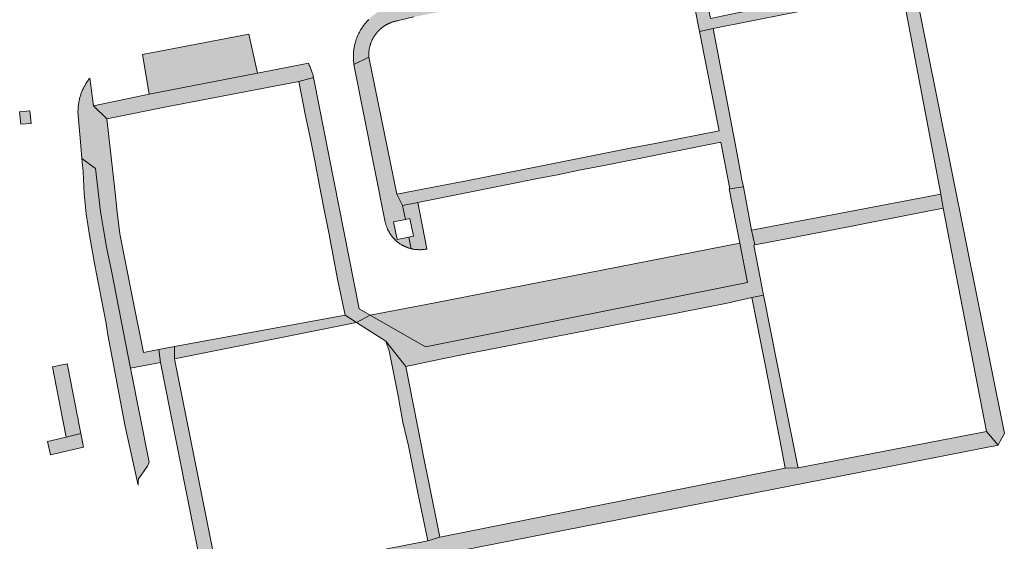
# Model space of a CAD drawing. Extents: x 97094 to 109644, y 463509 to 471969.
# Tile 323 of 362: x 105546 to 105671, y 470608 to 470674. Entities that reach past the tile are written whole.
import ezdxf

# ---------------------------------------------------------------- set-up
doc = ezdxf.new("R2010")
doc.units = 0
doc.layers.add('109 Onkruidbestrijding elementen', color=6, linetype='Continuous', lineweight=20, true_color=0xff00ff)

msp = doc.modelspace()

# ---------------------------------------------------------------- hatches: boundary and pattern name
at = {"layer": '109 Onkruidbestrijding elementen', "true_color": 0xff00ff}
for points in [[(105658.02, 470679.16), (105658.37, 470677.68), (105663.3, 470651.87), (105663.6, 470650.05), (105669.12, 470621.55), (105670.59, 470619.77), (105670.86, 470620.28), (105671.06, 470620.67), (105671.4, 470621.29), (105659.71, 470679.6), (105660.13, 470699.03), (105660.19, 470702.21), (105658.35, 470702.42), (105658.1, 470687.98), (105658.07, 470685.72), (105658.02, 470679.16)], [(105658.37, 470677.68), (105658.02, 470679.16), (105655.15, 470678.56), (105652.16, 470677.97), (105649.18, 470677.39), (105643.02, 470676.15), (105640.05, 470675.56), (105637.07, 470674.98), (105633.84, 470674.31), (105631.87, 470684.2), (105630.35, 470691.95), (105629.39, 470696.81), (105627.84, 470696.51), (105630.49, 470683.22), (105625.59, 470682.28), (105621.87, 470681.57), (105622.26, 470679.68), (105630.74, 470681.35), (105632.46, 470672.66), (105634.18, 470673.01), (105643.63, 470674.89), (105655.09, 470677.1), (105658.37, 470677.68)], [(105593.66, 470676.04), (105593.55, 470676.02), (105593.44, 470676), (105593.33, 470675.97), (105593.22, 470675.94), (105593.12, 470675.91), (105593.01, 470675.88), (105592.9, 470675.85), (105592.79, 470675.81), (105592.69, 470675.78), (105592.58, 470675.74), (105592.48, 470675.7), (105592.37, 470675.66), (105592.27, 470675.62), (105592.17, 470675.57), (105592.07, 470675.52), (105591.97, 470675.47), (105591.87, 470675.42), (105591.77, 470675.37), (105591.67, 470675.32), (105591.57, 470675.26), (105591.47, 470675.21), (105591.38, 470675.15), (105591.28, 470675.09), (105591.19, 470675.03), (105591.1, 470674.96), (105591.01, 470674.9), (105590.92, 470674.83), (105590.83, 470674.77), (105590.74, 470674.7), (105590.65, 470674.63), (105590.57, 470674.56), (105590.48, 470674.48), (105590.4, 470674.41), (105590.32, 470674.33), (105590.24, 470674.25), (105590.16, 470674.17), (105590.08, 470674.09), (105590, 470674.01), (105589.92, 470673.93), (105589.85, 470673.85), (105589.78, 470673.76), (105589.71, 470673.68), (105589.64, 470673.59), (105589.57, 470673.5), (105589.5, 470673.41), (105589.44, 470673.32), (105589.37, 470673.23), (105589.31, 470673.13), (105589.25, 470673.04), (105589.19, 470672.94), (105589.13, 470672.85), (105589.08, 470672.75), (105589.02, 470672.65), (105588.97, 470672.55), (105588.92, 470672.45), (105588.87, 470672.35), (105588.82, 470672.25), (105588.77, 470672.15), (105588.73, 470672.05), (105588.69, 470671.94), (105588.65, 470671.84), (105588.61, 470671.74), (105588.57, 470671.63), (105588.53, 470671.52), (105588.5, 470671.42), (105588.47, 470671.31), (105588.44, 470671.2), (105588.41, 470671.09), (105588.38, 470670.99), (105588.36, 470670.88), (105588.33, 470670.77), (105588.31, 470670.66), (105588.29, 470670.55), (105588.28, 470670.44), (105588.26, 470670.33), (105588.25, 470670.21), (105588.23, 470670.1), (105588.22, 470669.99), (105588.22, 470669.88), (105588.21, 470669.77), (105588.2, 470669.66), (105588.2, 470669.54), (105588.2, 470669.43), (105588.2, 470669.32), (105588.2, 470669.21), (105588.21, 470669.1), (105588.22, 470668.98), (105588.22, 470668.87), (105588.23, 470668.76), (105588.25, 470668.65), (105588.26, 470668.54), (105588.28, 470668.43), (105590.18, 470669.35), (105590.17, 470669.42), (105590.17, 470669.5), (105590.17, 470669.57), (105590.17, 470669.65), (105590.17, 470669.72), (105590.17, 470669.79), (105590.17, 470669.87), (105590.18, 470669.94), (105590.18, 470670.01), (105590.19, 470670.09), (105590.2, 470670.16), (105590.21, 470670.23), (105590.22, 470670.3), (105590.23, 470670.38), (105590.24, 470670.45), (105590.26, 470670.52), (105590.27, 470670.59), (105590.29, 470670.67), (105590.31, 470670.74), (105590.33, 470670.81), (105590.34, 470670.88), (105590.37, 470670.95), (105590.39, 470671.02), (105590.41, 470671.09), (105590.44, 470671.16), (105590.46, 470671.23), (105590.49, 470671.3), (105590.52, 470671.36), (105590.55, 470671.43), (105590.58, 470671.5), (105590.61, 470671.57), (105590.64, 470671.63), (105590.67, 470671.7), (105590.71, 470671.76), (105590.74, 470671.83), (105590.78, 470671.89), (105590.82, 470671.95), (105590.86, 470672.02), (105590.9, 470672.08), (105590.94, 470672.14), (105590.98, 470672.2), (105591.02, 470672.26), (105591.07, 470672.32), (105591.11, 470672.38), (105591.16, 470672.43), (105591.2, 470672.49), (105591.25, 470672.55), (105591.3, 470672.6), (105591.35, 470672.66), (105591.4, 470672.71), (105591.45, 470672.76), (105591.5, 470672.81), (105591.56, 470672.87), (105591.61, 470672.92), (105591.67, 470672.97), (105591.72, 470673.01), (105591.78, 470673.06), (105591.83, 470673.11), (105591.89, 470673.15), (105591.95, 470673.2), (105592.01, 470673.24), (105592.07, 470673.28), (105592.13, 470673.33), (105592.19, 470673.37), (105592.25, 470673.41), (105592.32, 470673.44), (105592.38, 470673.48), (105592.44, 470673.52), (105592.51, 470673.55), (105592.57, 470673.59), (105592.64, 470673.62), (105592.71, 470673.65), (105592.77, 470673.68), (105592.84, 470673.71), (105592.91, 470673.74), (105592.98, 470673.77), (105593.04, 470673.8), (105593.11, 470673.82), (105593.18, 470673.85), (105593.25, 470673.87), (105593.32, 470673.89), (105593.39, 470673.91), (105593.46, 470673.93), (105593.54, 470673.95), (105593.61, 470673.97), (105593.68, 470673.98), (105593.75, 470674), (105593.82, 470674.01), (105593.9, 470674.02), (105593.97, 470674.04), (105595.93, 470674.51), (105622.26, 470679.68), (105621.87, 470681.57), (105617.12, 470680.64), (105593.66, 470676.04)], [(105562.12, 470664.63), (105575.95, 470667.31), (105574.85, 470672.32), (105561.24, 470669.71), (105562.12, 470664.63)], [(105634.18, 470673.01), (105632.46, 470672.66), (105634.97, 470659.96), (105629.75, 470658.94), (105626.76, 470658.35), (105623.77, 470657.76), (105617.61, 470656.55), (105614.64, 470655.96), (105611.66, 470655.37), (105605.41, 470654.12), (105602.46, 470653.54), (105599.5, 470652.95), (105593.76, 470651.85), (105594.49, 470650.39), (105596.44, 470650.78), (105596.43, 470650.81), (105599.41, 470651.4), (105602.39, 470651.99), (105605.37, 470652.58), (105608.35, 470653.17), (105611.32, 470653.76), (105614.3, 470654.35), (105617.28, 470654.95), (105620.26, 470655.54), (105623.24, 470656.13), (105626.21, 470656.72), (105629.19, 470657.31), (105632.17, 470657.9), (105635.15, 470658.49), (105636.33, 470652.55), (105638.05, 470652.78), (105637.9, 470653.53), (105637.87, 470653.71), (105637.77, 470654.2), (105637.12, 470657.66), (105634.18, 470673.01)], [(105588.28, 470668.43), (105592.28, 470648.28), (105592.29, 470648.21), (105592.31, 470648.14), (105592.33, 470648.06), (105592.35, 470647.99), (105592.37, 470647.92), (105592.39, 470647.85), (105592.42, 470647.78), (105592.44, 470647.71), (105592.47, 470647.64), (105592.5, 470647.57), (105592.52, 470647.5), (105592.55, 470647.43), (105592.58, 470647.36), (105592.62, 470647.3), (105592.65, 470647.23), (105592.68, 470647.16), (105592.72, 470647.1), (105592.76, 470647.03), (105592.79, 470646.97), (105592.83, 470646.9), (105592.87, 470646.84), (105592.91, 470646.78), (105592.95, 470646.72), (105592.99, 470646.66), (105593.04, 470646.6), (105593.08, 470646.54), (105593.13, 470646.48), (105593.18, 470646.42), (105593.22, 470646.36), (105593.27, 470646.3), (105593.32, 470646.25), (105593.37, 470646.19), (105593.42, 470646.14), (105593.47, 470646.09), (105593.53, 470646.03), (105593.58, 470645.98), (105593.64, 470645.93), (105593.69, 470645.88), (105593.75, 470645.83), (105593.8, 470645.78), (105593.86, 470645.74), (105593.92, 470645.69), (105593.98, 470645.65), (105594.04, 470645.6), (105594.1, 470645.56), (105594.16, 470645.52), (105594.23, 470645.48), (105594.29, 470645.44), (105594.35, 470645.4), (105594.42, 470645.36), (105594.48, 470645.32), (105594.55, 470645.29), (105594.61, 470645.25), (105594.68, 470645.22), (105594.75, 470645.19), (105594.82, 470645.16), (105594.88, 470645.13), (105594.95, 470645.1), (105595.02, 470645.07), (105595.09, 470645.04), (105595.16, 470645.02), (105595.23, 470644.99), (105595.3, 470644.97), (105595.37, 470644.95), (105595.45, 470644.93), (105595.52, 470644.91), (105595.59, 470644.89), (105595.31, 470646.38), (105593.82, 470646.07), (105593.35, 470648.31), (105594.87, 470648.63), (105594.49, 470650.39), (105593.76, 470651.85), (105590.18, 470669.35), (105588.28, 470668.43)], [(105581.25, 470666.25), (105583.1, 470666.76), (105583.08, 470666.89), (105583.05, 470667.01), (105583.01, 470667.14), (105582.98, 470667.26), (105582.94, 470667.38), (105582.9, 470667.51), (105582.86, 470667.63), (105582.82, 470667.75), (105582.77, 470667.87), (105582.72, 470667.99), (105582.67, 470668.11), (105582.62, 470668.23), (105582.57, 470668.34), (105582.51, 470668.46), (105582.45, 470668.58), (105575.95, 470667.31), (105562.12, 470664.63), (105554.97, 470663.16), (105556.7, 470661.47), (105564.51, 470663.08), (105581.25, 470666.25)], [(105583.84, 470653.15), (105584.49, 470649.84), (105585.06, 470646.92), (105585.63, 470643.96), (105586.19, 470640.99), (105587.14, 470636.4), (105588.59, 470635.45), (105590.35, 470636.41), (105588.96, 470637.2), (105583.15, 470666.55), (105583.1, 470666.76), (105581.25, 470666.25), (105582.04, 470662.07), (105582.7, 470659.11), (105583.27, 470656.13), (105583.84, 470653.15)], [(105554.97, 470663.16), (105554.5, 470666.68), (105554.43, 470666.59), (105554.36, 470666.49), (105554.29, 470666.4), (105554.23, 470666.31), (105554.16, 470666.21), (105554.1, 470666.11), (105554.03, 470666.01), (105553.97, 470665.91), (105553.92, 470665.81), (105553.86, 470665.71), (105553.8, 470665.61), (105553.75, 470665.51), (105553.7, 470665.4), (105553.65, 470665.3), (105553.6, 470665.19), (105553.55, 470665.08), (105553.51, 470664.98), (105553.47, 470664.87), (105553.43, 470664.76), (105553.39, 470664.65), (105553.35, 470664.54), (105553.31, 470664.43), (105553.28, 470664.32), (105553.25, 470664.21), (105553.22, 470664.09), (105553.19, 470663.98), (105553.17, 470663.87), (105553.14, 470663.75), (105553.12, 470663.64), (105553.1, 470663.52), (105553.08, 470663.41), (105553.06, 470663.29), (105553.05, 470663.18), (105553.04, 470663.06), (105553.03, 470662.95), (105553.02, 470662.83), (105553.01, 470662.72), (105553.01, 470662.6), (105553, 470662.48), (105553, 470662.37), (105553, 470662.25), (105553.01, 470662.13), (105553.01, 470662.02), (105553.02, 470661.9), (105553.38, 470658.05), (105553.51, 470656.43), (105555.24, 470655.13), (105555.89, 470649.66), (105556.27, 470647.34), (105556.66, 470645.08), (105557.3, 470642.05), (105559.45, 470630.91), (105559.7, 470629.61), (105563.55, 470630.34), (105563.35, 470632.01), (105561.36, 470631.64), (105559.94, 470638.82), (105558.36, 470646.8), (105558, 470649.56), (105557.73, 470652.47), (105556.7, 470661.47), (105554.97, 470663.16)], [(105545.55, 470662.37), (105545.7, 470660.8), (105547.02, 470660.89), (105546.87, 470662.5), (105545.55, 470662.37)], [(105560.69, 470614.68), (105560.69, 470615.08), (105560.75, 470615.48), (105561.87, 470617.09), (105562.09, 470617.6), (105559.7, 470629.61), (105559.45, 470630.91), (105557.3, 470642.05), (105556.66, 470645.08), (105556.27, 470647.34), (105555.89, 470649.66), (105555.24, 470655.13), (105553.51, 470656.43), (105553.66, 470654.71), (105553.78, 470651.89), (105554.05, 470649.35), (105554.47, 470646.6), (105555.1, 470643), (105556.61, 470635.33), (105556.83, 470633.89), (105559.05, 470622.16), (105560.69, 470614.68)], [(105590.35, 470636.41), (105588.59, 470635.45), (105592.37, 470633.06), (105594.89, 470629.83), (105599.32, 470630.79), (105602.51, 470631.42), (105605.57, 470632.01), (105608.62, 470632.61), (105611.67, 470633.21), (105617.81, 470634.38), (105620.84, 470634.98), (105623.87, 470635.57), (105628.84, 470636.52), (105629.94, 470636.73), (105632.96, 470637.33), (105635.98, 470637.92), (105639.13, 470638.64), (105640.62, 470638.96), (105640.19, 470641.16), (105639.37, 470645.34), (105639.52, 470645.37), (105639.1, 470647.25), (105638.05, 470652.78), (105636.33, 470652.55), (105636.23, 470652.53), (105637.59, 470645.61), (105638.58, 470640.58), (105597.44, 470632.34), (105590.35, 470636.41)], [(105663.6, 470650.05), (105663.3, 470651.87), (105639.1, 470647.25), (105639.52, 470645.37), (105642.43, 470645.93), (105651.26, 470647.64), (105653.62, 470648.11), (105663.6, 470650.05)], [(105596.44, 470650.78), (105594.49, 470650.39), (105594.87, 470648.63), (105595.42, 470648.74), (105595.89, 470646.5), (105595.31, 470646.38), (105595.59, 470644.89), (105595.67, 470644.87), (105595.74, 470644.86), (105595.82, 470644.84), (105595.9, 470644.83), (105595.97, 470644.81), (105596.05, 470644.8), (105596.13, 470644.79), (105596.21, 470644.78), (105596.29, 470644.78), (105596.37, 470644.77), (105596.44, 470644.77), (105596.52, 470644.76), (105596.6, 470644.76), (105596.68, 470644.76), (105596.76, 470644.76), (105596.84, 470644.76), (105596.91, 470644.77), (105596.99, 470644.77), (105597.07, 470644.78), (105597.15, 470644.79), (105597.23, 470644.8), (105597.31, 470644.81), (105597.38, 470644.82), (105597.46, 470644.83), (105597.54, 470644.85), (105597.61, 470644.86), (105596.44, 470650.78)], [(105637.59, 470645.61), (105598.61, 470637.99), (105590.35, 470636.41), (105597.44, 470632.34), (105638.58, 470640.58), (105637.59, 470645.61)], [(105643.38, 470616.86), (105645.03, 470616.88), (105644.91, 470617.46), (105643.26, 470625.71), (105642.58, 470629.1), (105641.38, 470635.11), (105640.78, 470638.14), (105640.62, 470638.96), (105639.13, 470638.64), (105640.93, 470629.66), (105642.94, 470619.38), (105643.38, 470616.86)], [(105580.94, 470633.93), (105588.59, 470635.45), (105587.14, 470636.4), (105565.35, 470632.38), (105565.35, 470630.82), (105580.94, 470633.93)], [(105599.24, 470608.04), (105597.85, 470615.01), (105597.35, 470617.5), (105594.89, 470629.83), (105592.37, 470633.06), (105592.78, 470631.85), (105593.37, 470628.87), (105593.95, 470625.89), (105594.12, 470624.84), (105594.53, 470622.73), (105595.24, 470619.72), (105595.83, 470616.71), (105596.42, 470613.7), (105597.7, 470607.58), (105599.24, 470608.04)], [(105564.79, 470600.88), (105565.39, 470599.12), (105569.55, 470599.93), (105570.53, 470594.62), (105572.35, 470594.93), (105571.41, 470600.27), (105571.09, 470602.09), (105565.35, 470630.82), (105565.35, 470632.38), (105563.35, 470632.01), (105563.55, 470630.34), (105569.25, 470601.68), (105564.79, 470600.88)], [(105551.61, 470630.17), (105549.74, 470629.8), (105551.07, 470623), (105551.49, 470620.83), (105553.38, 470621.28), (105553.09, 470622.76), (105552.97, 470623.37), (105552.96, 470623.43), (105551.73, 470629.59), (105551.61, 470630.17)], [(105645.03, 470616.88), (105643.38, 470616.86), (105599.24, 470608.04), (105597.7, 470607.58), (105584.29, 470604.94), (105571.09, 470602.09), (105571.41, 470600.27), (105597.42, 470605.42), (105670.59, 470619.77), (105669.12, 470621.55), (105645.03, 470616.88)], [(105553.38, 470621.28), (105551.49, 470620.83), (105549.1, 470620.27), (105549.5, 470618.55), (105553.71, 470619.54), (105553.38, 470621.28)]]:
    msp.add_hatch(color=6, dxfattribs=at).paths.add_polyline_path(points)

# ---------------------------------------------------------------- linework, layer by layer
at = {"layer": '109 Onkruidbestrijding elementen', "color": 3, "true_color": 0x00ff00}
for points in [[(105658.02, 470679.16), (105658.37, 470677.68), (105663.3, 470651.87), (105663.6, 470650.05), (105669.12, 470621.55), (105670.59, 470619.77), (105670.86, 470620.28), (105671.06, 470620.67), (105671.4, 470621.29), (105659.71, 470679.6), (105660.13, 470699.03), (105660.19, 470702.21), (105658.35, 470702.42), (105658.1, 470687.98), (105658.07, 470685.72), (105658.02, 470679.16)], [(105658.37, 470677.68), (105658.02, 470679.16), (105655.15, 470678.56), (105652.16, 470677.97), (105649.18, 470677.39), (105643.02, 470676.15), (105640.05, 470675.56), (105637.07, 470674.98), (105633.84, 470674.31), (105631.87, 470684.2), (105630.35, 470691.95), (105629.39, 470696.81), (105627.84, 470696.51), (105630.49, 470683.22), (105625.59, 470682.28), (105621.87, 470681.57), (105622.26, 470679.68), (105630.74, 470681.35), (105632.46, 470672.66), (105634.18, 470673.01), (105643.63, 470674.89), (105655.09, 470677.1), (105658.37, 470677.68)], [(105562.12, 470664.63), (105575.95, 470667.31), (105574.85, 470672.32), (105561.24, 470669.71), (105562.12, 470664.63)], [(105634.18, 470673.01), (105632.46, 470672.66), (105634.97, 470659.96), (105629.75, 470658.94), (105626.76, 470658.35), (105623.77, 470657.76), (105617.61, 470656.55), (105614.64, 470655.96), (105611.66, 470655.37), (105605.41, 470654.12), (105602.46, 470653.54), (105599.5, 470652.95), (105593.76, 470651.85), (105594.49, 470650.39), (105596.44, 470650.78), (105596.43, 470650.81), (105599.41, 470651.4), (105602.39, 470651.99), (105605.37, 470652.58), (105608.35, 470653.17), (105611.32, 470653.76), (105614.3, 470654.35), (105617.28, 470654.95), (105620.26, 470655.54), (105623.24, 470656.13), (105626.21, 470656.72), (105629.19, 470657.31), (105632.17, 470657.9), (105635.15, 470658.49), (105636.33, 470652.55), (105638.05, 470652.78), (105637.9, 470653.53), (105637.87, 470653.71), (105637.77, 470654.2), (105637.12, 470657.66), (105634.18, 470673.01)], [(105588.28, 470668.43), (105592.28, 470648.28), (105592.29, 470648.21), (105592.31, 470648.14), (105592.33, 470648.06), (105592.35, 470647.99), (105592.37, 470647.92), (105592.39, 470647.85), (105592.42, 470647.78), (105592.44, 470647.71), (105592.47, 470647.64), (105592.5, 470647.57), (105592.52, 470647.5), (105592.55, 470647.43), (105592.58, 470647.36), (105592.62, 470647.3), (105592.65, 470647.23), (105592.68, 470647.16), (105592.72, 470647.1), (105592.76, 470647.03), (105592.79, 470646.97), (105592.83, 470646.9), (105592.87, 470646.84), (105592.91, 470646.78), (105592.95, 470646.72), (105592.99, 470646.66), (105593.04, 470646.6), (105593.08, 470646.54), (105593.13, 470646.48), (105593.18, 470646.42), (105593.22, 470646.36), (105593.27, 470646.3), (105593.32, 470646.25), (105593.37, 470646.19), (105593.42, 470646.14), (105593.47, 470646.09), (105593.53, 470646.03), (105593.58, 470645.98), (105593.64, 470645.93), (105593.69, 470645.88), (105593.75, 470645.83), (105593.8, 470645.78), (105593.86, 470645.74), (105593.92, 470645.69), (105593.98, 470645.65), (105594.04, 470645.6), (105594.1, 470645.56), (105594.16, 470645.52), (105594.23, 470645.48), (105594.29, 470645.44), (105594.35, 470645.4), (105594.42, 470645.36), (105594.48, 470645.32), (105594.55, 470645.29), (105594.61, 470645.25), (105594.68, 470645.22), (105594.75, 470645.19), (105594.82, 470645.16), (105594.88, 470645.13), (105594.95, 470645.1), (105595.02, 470645.07), (105595.09, 470645.04), (105595.16, 470645.02), (105595.23, 470644.99), (105595.3, 470644.97), (105595.37, 470644.95), (105595.45, 470644.93), (105595.52, 470644.91), (105595.59, 470644.89), (105595.31, 470646.38), (105593.82, 470646.07), (105593.35, 470648.31), (105594.87, 470648.63), (105594.49, 470650.39), (105593.76, 470651.85), (105590.18, 470669.35), (105588.28, 470668.43)], [(105581.25, 470666.25), (105583.1, 470666.76), (105583.08, 470666.89), (105583.05, 470667.01), (105583.01, 470667.14), (105582.98, 470667.26), (105582.94, 470667.38), (105582.9, 470667.51), (105582.86, 470667.63), (105582.82, 470667.75), (105582.77, 470667.87), (105582.72, 470667.99), (105582.67, 470668.11), (105582.62, 470668.23), (105582.57, 470668.34), (105582.51, 470668.46), (105582.45, 470668.58), (105575.95, 470667.31), (105562.12, 470664.63), (105554.97, 470663.16), (105556.7, 470661.47), (105564.51, 470663.08), (105581.25, 470666.25)], [(105583.84, 470653.15), (105584.49, 470649.84), (105585.06, 470646.92), (105585.63, 470643.96), (105586.19, 470640.99), (105587.14, 470636.4), (105588.59, 470635.45), (105590.35, 470636.41), (105588.96, 470637.2), (105583.15, 470666.55), (105583.1, 470666.76), (105581.25, 470666.25), (105582.04, 470662.07), (105582.7, 470659.11), (105583.27, 470656.13), (105583.84, 470653.15)], [(105554.97, 470663.16), (105554.5, 470666.68), (105554.43, 470666.59), (105554.36, 470666.49), (105554.29, 470666.4), (105554.23, 470666.31), (105554.16, 470666.21), (105554.1, 470666.11), (105554.03, 470666.01), (105553.97, 470665.91), (105553.92, 470665.81), (105553.86, 470665.71), (105553.8, 470665.61), (105553.75, 470665.51), (105553.7, 470665.4), (105553.65, 470665.3), (105553.6, 470665.19), (105553.55, 470665.08), (105553.51, 470664.98), (105553.47, 470664.87), (105553.43, 470664.76), (105553.39, 470664.65), (105553.35, 470664.54), (105553.31, 470664.43), (105553.28, 470664.32), (105553.25, 470664.21), (105553.22, 470664.09), (105553.19, 470663.98), (105553.17, 470663.87), (105553.14, 470663.75), (105553.12, 470663.64), (105553.1, 470663.52), (105553.08, 470663.41), (105553.06, 470663.29), (105553.05, 470663.18), (105553.04, 470663.06), (105553.03, 470662.95), (105553.02, 470662.83), (105553.01, 470662.72), (105553.01, 470662.6), (105553, 470662.48), (105553, 470662.37), (105553, 470662.25), (105553.01, 470662.13), (105553.01, 470662.02), (105553.02, 470661.9), (105553.38, 470658.05), (105553.51, 470656.43), (105555.24, 470655.13), (105555.89, 470649.66), (105556.27, 470647.34), (105556.66, 470645.08), (105557.3, 470642.05), (105559.45, 470630.91), (105559.7, 470629.61), (105563.55, 470630.34), (105563.35, 470632.01), (105561.36, 470631.64), (105559.94, 470638.82), (105558.36, 470646.8), (105558, 470649.56), (105557.73, 470652.47), (105556.7, 470661.47), (105554.97, 470663.16)], [(105545.55, 470662.37), (105545.7, 470660.8), (105547.02, 470660.89), (105546.87, 470662.5), (105545.55, 470662.37)], [(105560.69, 470614.68), (105560.69, 470615.08), (105560.75, 470615.48), (105561.87, 470617.09), (105562.09, 470617.6), (105559.7, 470629.61), (105559.45, 470630.91), (105557.3, 470642.05), (105556.66, 470645.08), (105556.27, 470647.34), (105555.89, 470649.66), (105555.24, 470655.13), (105553.51, 470656.43), (105553.66, 470654.71), (105553.78, 470651.89), (105554.05, 470649.35), (105554.47, 470646.6), (105555.1, 470643), (105556.61, 470635.33), (105556.83, 470633.89), (105559.05, 470622.16), (105560.69, 470614.68)], [(105590.35, 470636.41), (105588.59, 470635.45), (105592.37, 470633.06), (105594.89, 470629.83), (105599.32, 470630.79), (105602.51, 470631.42), (105605.57, 470632.01), (105608.62, 470632.61), (105611.67, 470633.21), (105617.81, 470634.38), (105620.84, 470634.98), (105623.87, 470635.57), (105628.84, 470636.52), (105629.94, 470636.73), (105632.96, 470637.33), (105635.98, 470637.92), (105639.13, 470638.64), (105640.62, 470638.96), (105640.19, 470641.16), (105639.37, 470645.34), (105639.52, 470645.37), (105639.1, 470647.25), (105638.05, 470652.78), (105636.33, 470652.55), (105636.23, 470652.53), (105637.59, 470645.61), (105638.58, 470640.58), (105597.44, 470632.34), (105590.35, 470636.41)], [(105663.6, 470650.05), (105663.3, 470651.87), (105639.1, 470647.25), (105639.52, 470645.37), (105642.43, 470645.93), (105651.26, 470647.64), (105653.62, 470648.11), (105663.6, 470650.05)], [(105596.44, 470650.78), (105594.49, 470650.39), (105594.87, 470648.63), (105595.42, 470648.74), (105595.89, 470646.5), (105595.31, 470646.38), (105595.59, 470644.89), (105595.67, 470644.87), (105595.74, 470644.86), (105595.82, 470644.84), (105595.9, 470644.83), (105595.97, 470644.81), (105596.05, 470644.8), (105596.13, 470644.79), (105596.21, 470644.78), (105596.29, 470644.78), (105596.37, 470644.77), (105596.44, 470644.77), (105596.52, 470644.76), (105596.6, 470644.76), (105596.68, 470644.76), (105596.76, 470644.76), (105596.84, 470644.76), (105596.91, 470644.77), (105596.99, 470644.77), (105597.07, 470644.78), (105597.15, 470644.79), (105597.23, 470644.8), (105597.31, 470644.81), (105597.38, 470644.82), (105597.46, 470644.83), (105597.54, 470644.85), (105597.61, 470644.86), (105596.44, 470650.78)], [(105637.59, 470645.61), (105598.61, 470637.99), (105590.35, 470636.41), (105597.44, 470632.34), (105638.58, 470640.58), (105637.59, 470645.61)], [(105643.38, 470616.86), (105645.03, 470616.88), (105644.91, 470617.46), (105643.26, 470625.71), (105642.58, 470629.1), (105641.38, 470635.11), (105640.78, 470638.14), (105640.62, 470638.96), (105639.13, 470638.64), (105640.93, 470629.66), (105642.94, 470619.38), (105643.38, 470616.86)], [(105580.94, 470633.93), (105588.59, 470635.45), (105587.14, 470636.4), (105565.35, 470632.38), (105565.35, 470630.82), (105580.94, 470633.93)], [(105599.24, 470608.04), (105597.85, 470615.01), (105597.35, 470617.5), (105594.89, 470629.83), (105592.37, 470633.06), (105592.78, 470631.85), (105593.37, 470628.87), (105593.95, 470625.89), (105594.12, 470624.84), (105594.53, 470622.73), (105595.24, 470619.72), (105595.83, 470616.71), (105596.42, 470613.7), (105597.7, 470607.58), (105599.24, 470608.04)], [(105564.79, 470600.88), (105565.39, 470599.12), (105569.55, 470599.93), (105570.53, 470594.62), (105572.35, 470594.93), (105571.41, 470600.27), (105571.09, 470602.09), (105565.35, 470630.82), (105565.35, 470632.38), (105563.35, 470632.01), (105563.55, 470630.34), (105569.25, 470601.68), (105564.79, 470600.88)], [(105551.61, 470630.17), (105549.74, 470629.8), (105551.07, 470623), (105551.49, 470620.83), (105553.38, 470621.28), (105553.09, 470622.76), (105552.97, 470623.37), (105552.96, 470623.43), (105551.73, 470629.59), (105551.61, 470630.17)], [(105645.03, 470616.88), (105643.38, 470616.86), (105599.24, 470608.04), (105597.7, 470607.58), (105584.29, 470604.94), (105571.09, 470602.09), (105571.41, 470600.27), (105597.42, 470605.42), (105670.59, 470619.77), (105669.12, 470621.55), (105645.03, 470616.88)], [(105553.38, 470621.28), (105551.49, 470620.83), (105549.1, 470620.27), (105549.5, 470618.55), (105553.71, 470619.54), (105553.38, 470621.28)]]:
    msp.add_lwpolyline(points, close=True, dxfattribs=at)
msp.add_lwpolyline([(105590.16, 470674.17), (105590.08, 470674.09), (105590, 470674.01), (105589.92, 470673.93), (105589.85, 470673.85), (105589.78, 470673.76), (105589.71, 470673.68), (105589.64, 470673.59), (105589.57, 470673.5), (105589.5, 470673.41), (105589.44, 470673.32), (105589.37, 470673.23), (105589.31, 470673.13), (105589.25, 470673.04), (105589.19, 470672.94), (105589.13, 470672.85), (105589.08, 470672.75), (105589.02, 470672.65), (105588.97, 470672.55), (105588.92, 470672.45), (105588.87, 470672.35), (105588.82, 470672.25), (105588.77, 470672.15), (105588.73, 470672.05), (105588.69, 470671.94), (105588.65, 470671.84), (105588.61, 470671.74), (105588.57, 470671.63), (105588.53, 470671.52), (105588.5, 470671.42), (105588.47, 470671.31), (105588.44, 470671.2), (105588.41, 470671.09), (105588.38, 470670.99), (105588.36, 470670.88), (105588.33, 470670.77), (105588.31, 470670.66), (105588.29, 470670.55), (105588.28, 470670.44), (105588.26, 470670.33), (105588.25, 470670.21), (105588.23, 470670.1), (105588.22, 470669.99), (105588.22, 470669.88), (105588.21, 470669.77), (105588.2, 470669.66), (105588.2, 470669.54), (105588.2, 470669.43), (105588.2, 470669.32), (105588.2, 470669.21), (105588.21, 470669.1), (105588.22, 470668.98), (105588.22, 470668.87), (105588.23, 470668.76), (105588.25, 470668.65), (105588.26, 470668.54), (105588.28, 470668.43), (105590.18, 470669.35), (105590.17, 470669.42), (105590.17, 470669.5), (105590.17, 470669.57), (105590.17, 470669.65), (105590.17, 470669.72), (105590.17, 470669.79), (105590.17, 470669.87), (105590.18, 470669.94), (105590.18, 470670.01), (105590.19, 470670.09), (105590.2, 470670.16), (105590.21, 470670.23), (105590.22, 470670.3), (105590.23, 470670.38), (105590.24, 470670.45), (105590.26, 470670.52), (105590.27, 470670.59), (105590.29, 470670.67), (105590.31, 470670.74), (105590.33, 470670.81), (105590.34, 470670.88), (105590.37, 470670.95), (105590.39, 470671.02), (105590.41, 470671.09), (105590.44, 470671.16), (105590.46, 470671.23), (105590.49, 470671.3), (105590.52, 470671.36), (105590.55, 470671.43), (105590.58, 470671.5), (105590.61, 470671.57), (105590.64, 470671.63), (105590.67, 470671.7), (105590.71, 470671.76), (105590.74, 470671.83), (105590.78, 470671.89), (105590.82, 470671.95), (105590.86, 470672.02), (105590.9, 470672.08), (105590.94, 470672.14), (105590.98, 470672.2), (105591.02, 470672.26), (105591.07, 470672.32), (105591.11, 470672.38), (105591.16, 470672.43), (105591.2, 470672.49), (105591.25, 470672.55), (105591.3, 470672.6), (105591.35, 470672.66), (105591.4, 470672.71), (105591.45, 470672.76), (105591.5, 470672.81), (105591.56, 470672.87), (105591.61, 470672.92), (105591.67, 470672.97), (105591.72, 470673.01), (105591.78, 470673.06), (105591.83, 470673.11), (105591.89, 470673.15), (105591.95, 470673.2), (105592.01, 470673.24), (105592.07, 470673.28), (105592.13, 470673.33), (105592.19, 470673.37), (105592.25, 470673.41), (105592.32, 470673.44), (105592.38, 470673.48), (105592.44, 470673.52), (105592.51, 470673.55), (105592.57, 470673.59), (105592.64, 470673.62), (105592.71, 470673.65), (105592.77, 470673.68), (105592.84, 470673.71), (105592.91, 470673.74), (105592.98, 470673.77), (105593.04, 470673.8), (105593.11, 470673.82), (105593.18, 470673.85), (105593.25, 470673.87), (105593.32, 470673.89), (105593.39, 470673.91), (105593.46, 470673.93), (105593.54, 470673.95), (105593.61, 470673.97), (105593.68, 470673.98), (105593.75, 470674), (105593.82, 470674.01), (105593.9, 470674.02), (105593.97, 470674.04), (105595.93, 470674.51)], dxfattribs=at)

doc.saveas('drawing.dxf')
